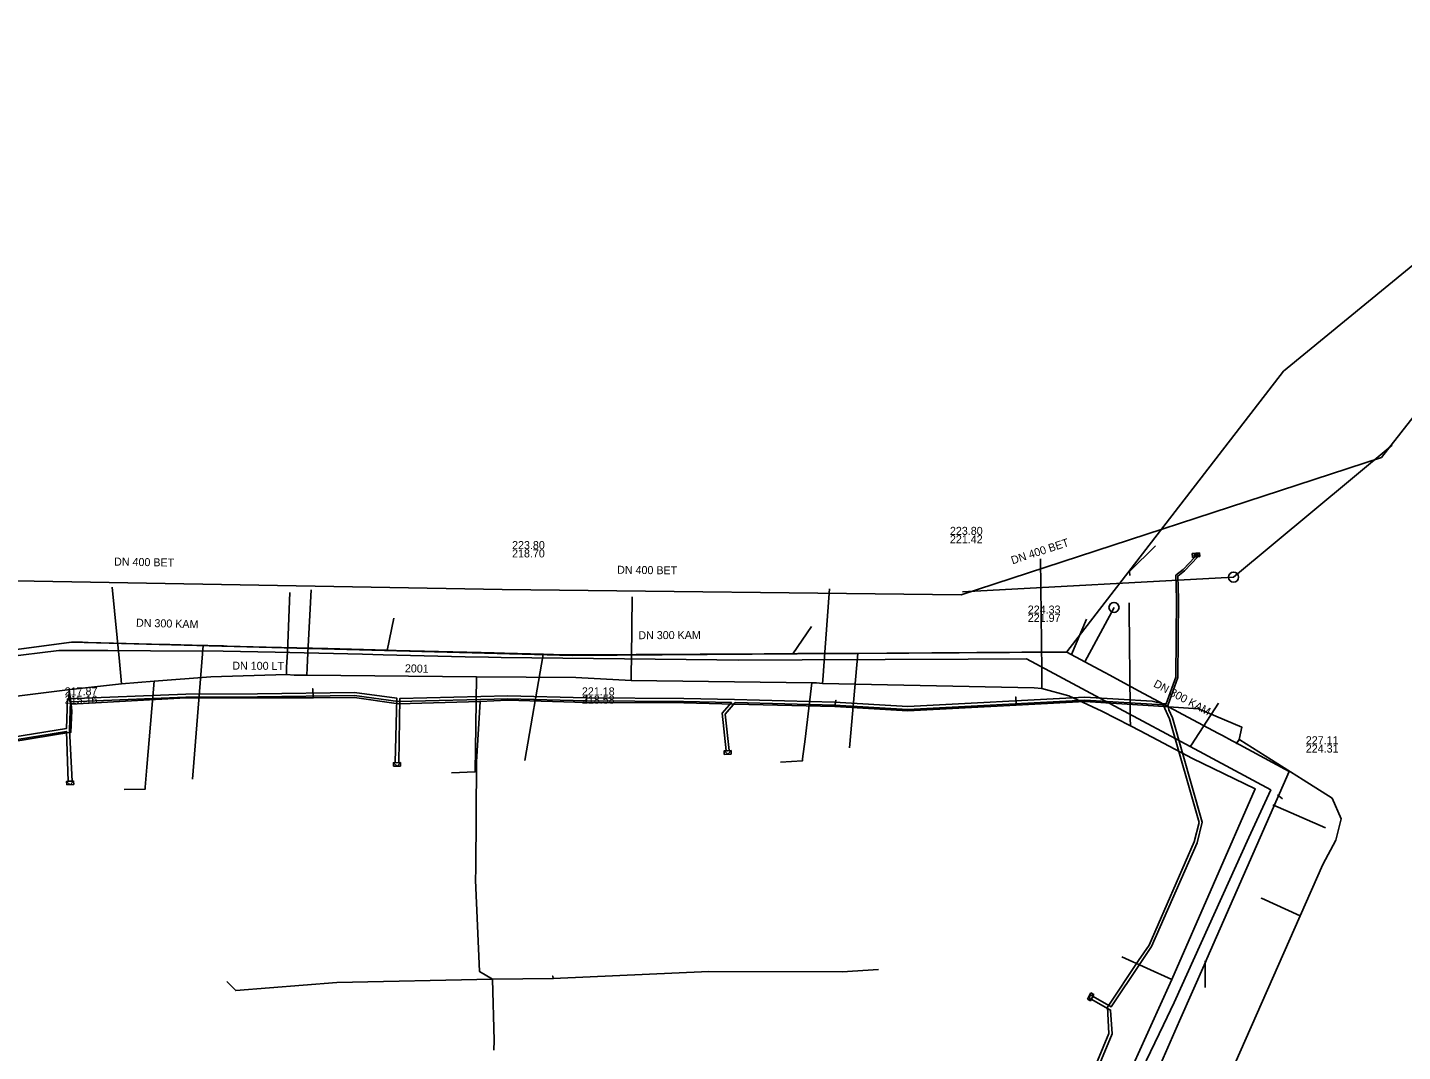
# Model space of a CAD drawing. Extents: x -596024 to -594475, y -1163820 to -1161957.
# Drawn here: x -595805.3 to -595667.9, y -1162928.4 to -1162826.1 of the extents above; entities that cross this region are included whole.
import ezdxf

# ---------------------------------------------------------------- set-up
doc = ezdxf.new("R2010")
doc.units = 0
for name, color, linetype in [('31', 7, 'Continuous'), ('Level 1', 7, 'Continuous'), ('Vrstva 1', 7, 'Continuous'), ('Vrstva 12', 7, 'Continuous'), ('Vrstva 13', 7, 'Continuous'), ('Vrstva 15', 7, 'Continuous'), ('Vrstva 16', 7, 'Continuous'), ('Vrstva 28', 7, 'Continuous'), ('Vrstva 3', 7, 'Continuous'), ('Vrstva 4', 7, 'Continuous'), ('Vrstva 42', 7, 'Continuous'), ('Vrstva 43', 7, 'Continuous'), ('Vrstva 5', 7, 'Continuous'), ('Vrstva 55', 7, 'Continuous'), ('Vrstva 7', 7, 'Continuous'), ('Vrstva 9', 7, 'Continuous')]:
    doc.layers.add(name, color=color, linetype=linetype)

# ---------------------------------------------------------------- blocks, each defined once
blk = doc.blocks.new('NN630')
at = {"layer": '31'}
for points in [[(-0.003, -0.7), (-0.703, 0)], [(-0.703, -0.7), (-0.703, 0), (0.697, 0), (0.697, -0.7)], [(-0.003, -0.7), (0.697, 0)], [(-0.703, -0.7), (0.697, -0.7)]]:
    blk.add_lwpolyline(points, dxfattribs=at)
blk = doc.blocks.new('NN620')
at = {"layer": 'Vrstva 28'}
for points in [[(0.752, 0.004), (-0.748, 0.004)], [(-0.748, 0.004), (-0.748, -0.746)], [(0.752, -0.746), (0.752, 0.004)], [(-0.748, -0.746), (0.752, -0.746)], [(0.368, -0.18), (-0.376, -0.18)], [(-0.376, -0.18), (-0.376, -0.558)], [(-0.376, -0.558), (0.368, -0.558)], [(0.321, -0.227), (-0.329, -0.227)], [(-0.329, -0.227), (-0.329, -0.51)], [(-0.329, -0.51), (0.321, -0.51)], [(0.274, -0.274), (-0.281, -0.274)], [(-0.281, -0.274), (-0.281, -0.463)], [(-0.281, -0.463), (0.274, -0.463)], [(0.227, -0.321), (-0.234, -0.321)], [(-0.234, -0.321), (-0.234, -0.416)], [(-0.234, -0.416), (0.227, -0.416)], [(-0.193, -0.369), (0.185, -0.369)], [(0.227, -0.416), (0.227, -0.321)], [(0.274, -0.463), (0.274, -0.274)], [(0.321, -0.51), (0.321, -0.227)], [(0.368, -0.558), (0.368, -0.18)]]:
    blk.add_lwpolyline(points, dxfattribs=at)

msp = doc.modelspace()

# ---------------------------------------------------------------- linework, layer by layer
at = {"layer": 'Level 1'}
for points in [[(-595638.74, -1162826.86), (-595679.74, -1162860.44)], [(-596024.42, -1162921.712), (-596001.15, -1162890.66), (-595962.42, -1162895.72), (-595924.28, -1162893.96), (-595884.16, -1162890.98), (-595845.62, -1162894.68), (-595821.86, -1162890.31), (-595800.89, -1162887.52), (-595750.86, -1162888.83), (-595701.41, -1162888.47), (-595679.74, -1162860.44)], [(-595768.66, -1162885.13), (-595769.34, -1162888.35)], [(-595726.94, -1162885.96), (-595728.79, -1162888.67)], [(-595699.43, -1162885.2), (-595700.93, -1162888.73)], [(-595787.72, -1162887.86), (-595788.8, -1162901.2)], [(-595755.58, -1162899.34), (-595753.73, -1162888.76)], [(-595723.12, -1162898.07), (-595722.29, -1162888.63)], [(-595675.56, -1162906.05), (-595680.8, -1162903.77)], [(-595679.85, -1162903.15), (-595680.36, -1162902.75)], [(-595687.58, -1162919.33), (-595687.59, -1162922)]]:
    msp.add_lwpolyline(points, dxfattribs=at)
at = {"layer": 'Vrstva 1'}
for p, q in [((-595636.47, -1162826.12), (-595669.951, -1162869.08)), ((-595684.74, -1162881.02), (-595668.9, -1162867.83)), ((-595669.951, -1162869.08), (-595711.95, -1162882.77)), ((-595757.85, -1162882.25), (-595809.6, -1162881.33)), ((-595711.82, -1162882.5), (-595684.74, -1162881.02)), ((-595711.95, -1162882.77), (-595757.85, -1162882.25))]:
    msp.add_line(p, q, dxfattribs=at)
at = {"layer": 'Vrstva 13'}
for points in [[(-595807.59, -1162889), (-595802.16, -1162888.33), (-595797.263, -1162888.351), (-595792.994, -1162888.369), (-595785.72, -1162888.4), (-595780.525, -1162888.52), (-595771.787, -1162888.723), (-595769.74, -1162888.77), (-595761.554, -1162888.964), (-595759.212, -1162889.02), (-595757.93, -1162889.05), (-595736.369, -1162889.286), (-595734.17, -1162889.31), (-595727.853, -1162889.284), (-595711.253, -1162889.214), (-595705.44, -1162889.19), (-595698.546, -1162892.882), (-595689.078, -1162897.943), (-595681.02, -1162902.27), (-595683.21, -1162907.02), (-595690.68, -1162923.51), (-595691.75, -1162925.735), (-595698.61, -1162940)], [(-595689.078, -1162897.943), (-595688.954, -1162897.761), (-595686.255, -1162893.608)]]:
    msp.add_lwpolyline(points, dxfattribs=at)
at = {"layer": 'Vrstva 16'}
for points in [[(-595695.118, -1162880.843), (-595695.149, -1162880.451), (-595692.535, -1162877.907)], [(-595703.89, -1162892.13), (-595703.9, -1162891.38), (-595703.91, -1162890.38), (-595704.03, -1162879.2)], [(-595795.89, -1162891.67), (-595795.96, -1162890.92), (-595796.1, -1162889.43), (-595796.81, -1162882.02)], [(-595779.41, -1162890.75), (-595779.38, -1162890), (-595779.31, -1162888.5), (-595779.06, -1162882.56)], [(-595777.36, -1162890.82), (-595777.32, -1162890.07), (-595777.25, -1162888.57), (-595776.93, -1162882.27)], [(-595744.95, -1162891.33), (-595744.94, -1162890.58), (-595744.92, -1162889.08), (-595744.85, -1162882.97)], [(-595725.81, -1162891.63), (-595725.76, -1162890.88), (-595725.69, -1162889.89), (-595725.14, -1162882.18)], [(-595695.168, -1162884.368), (-595695.175, -1162883.6)], [(-595695.05, -1162895.87), (-595695.06, -1162895.12), (-595695.07, -1162894.12), (-595695.168, -1162884.368)], [(-595823.24, -1162895), (-595801.28, -1162892.27), (-595795.89, -1162891.67), (-595792.63, -1162891.42), (-595786.96, -1162890.99), (-595779.41, -1162890.75), (-595778.62, -1162890.81), (-595777.36, -1162890.82), (-595760.39, -1162890.97), (-595750.49, -1162891.05), (-595744.95, -1162891.33), (-595726.9, -1162891.56), (-595726.44, -1162891.57), (-595725.81, -1162891.63), (-595704.66, -1162892.07), (-595703.89, -1162892.13), (-595701.21, -1162892.88), (-595697.91, -1162894.4), (-595695.05, -1162895.87), (-595694.06, -1162896.37), (-595688.85, -1162899.13), (-595682.58, -1162902.17), (-595690.92, -1162921.2), (-595692.22, -1162924.07), (-595697.92, -1162936.64)], [(-595795.63, -1162902.24), (-595793.53, -1162902.2), (-595793.51, -1162902), (-595793.35, -1162900.01), (-595792.63, -1162891.42)], [(-595760.39, -1162890.97), (-595760.5, -1162898.27), (-595760.54, -1162900.27), (-595760.54, -1162900.47), (-595762.9, -1162900.55)], [(-595730.01, -1162899.5), (-595727.83, -1162899.38), (-595727.81, -1162899.18), (-595727.57, -1162897.2), (-595726.9, -1162891.56)], [(-595690.92, -1162921.2), (-595695.91, -1162918.94)]]:
    msp.add_lwpolyline(points, dxfattribs=at)
at = {"layer": 'Vrstva 3'}
msp.add_circle((-595684.74, -1162881.02), 0.5, dxfattribs=at)
at = {"layer": 'Vrstva 42'}
for points in [[(-595691.91, -1162893.65), (-595691.476, -1162893.664), (-595690.52, -1162891.022), (-595690.44, -1162883.171), (-595690.522, -1162880.823), (-595689.788, -1162880.246), (-595688.621, -1162879.014)], [(-595691.24, -1162894.08), (-595691.321, -1162893.824), (-595690.32, -1162891.058), (-595690.24, -1162883.169), (-595690.318, -1162880.917), (-595689.652, -1162880.394), (-595688.322, -1162878.989)], [(-595691.91, -1162893.65), (-595692.881, -1162893.397), (-595699.61, -1162893), (-595717.299, -1162893.93), (-595724.614, -1162893.49), (-595734.606, -1162893.25), (-595739.698, -1162893.13), (-595749.428, -1162893.07), (-595757.29, -1162892.88), (-595768.056, -1162893.127), (-595768.158, -1162899.522), (-595768.351, -1162899.552), (-595768.524, -1162899.534), (-595768.356, -1162893.109), (-595772.591, -1162892.55), (-595782.301, -1162892.66), (-595789.464, -1162892.71), (-595801.275, -1162893.186), (-595801.376, -1162896.122), (-595809.044, -1162897.379), (-595811.105, -1162898.02)], [(-595704.065, -1162943.165), (-595697.192, -1162926.594), (-595697.343, -1162923.959), (-595694.254, -1162919.326), (-595693.192, -1162917.767), (-595688.672, -1162907.461), (-595688.185, -1162905.513), (-595691.131, -1162895.171), (-595691.76, -1162893.765), (-595699.61, -1162893.3), (-595717.301, -1162894.23), (-595724.626, -1162893.79), (-595734.543, -1162893.552), (-595735.554, -1162894.709), (-595735.156, -1162898.341), (-595735.305, -1162898.357), (-595735.454, -1162898.373), (-595735.866, -1162894.611), (-595734.934, -1162893.543), (-595739.702, -1162893.43), (-595749.432, -1162893.37), (-595757.29, -1162893.18), (-595768.218, -1162893.43), (-595772.609, -1162892.85), (-595782.299, -1162892.96), (-595789.456, -1162893.01), (-595800.985, -1162893.474), (-595801.08, -1162896.249), (-595800.816, -1162901.39), (-595801.016, -1162901.408), (-595801.225, -1162901.402), (-595801.371, -1162896.425), (-595808.996, -1162897.675)], [(-595742.344, -1162978.159), (-595741.965, -1162977.366), (-595741.785, -1162977.458), (-595729.841, -1162983.609), (-595727.83, -1162981.14), (-595724.169, -1162975.854), (-595721.815, -1162973.988), (-595719.596, -1162971.316), (-595711.55, -1162957.124), (-595709.209, -1162953.054), (-595703.795, -1162943.295), (-595696.888, -1162926.646), (-595697.024, -1162924.269), (-595698.97, -1162923.163), (-595698.88, -1162923.027), (-595698.784, -1162922.902), (-595696.975, -1162923.95), (-595694.006, -1162919.494), (-595692.928, -1162917.913), (-595688.388, -1162907.559), (-595687.875, -1162905.507), (-595690.849, -1162895.069), (-595691.201, -1162894.28), (-595691.24, -1162894.08)]]:
    msp.add_lwpolyline(points, dxfattribs=at)
at = {"layer": 'Vrstva 5'}
msp.add_line((-595699.604, -1162889.477), (-595696.69, -1162884.04), dxfattribs=at)
at = {"layer": 'Vrstva 55'}
for points in [[(-595849.6, -1162892.39), (-595849.49, -1162892.65), (-595847.88, -1162896.36), (-595844.04, -1162899.63), (-595840.74, -1162899.2), (-595836.29, -1162898.71), (-595834.65, -1162898.69), (-595829.14, -1162898.13), (-595811.95, -1162894.42), (-595811.37, -1162896.45), (-595810.53, -1162897.76), (-595809.11, -1162897.85), (-595800.94, -1162896.51), (-595800.86, -1162894.36), (-595800.93, -1162893.75)], [(-595800.93, -1162893.75), (-595801.15, -1162893.14), (-595801.1, -1162892.27), (-595800.92, -1162893.72), (-595789.46, -1162893.08), (-595782.27, -1162893.08), (-595776.72, -1162893.08), (-595776.77, -1162892.16), (-595776.72, -1162893.08), (-595772.6, -1162893.03), (-595768.2, -1162893.66), (-595760.04, -1162893.43), (-595760.39, -1162899.45), (-595760.47, -1162910.14), (-595760.52, -1162911.29), (-595760.1, -1162920.41), (-595758.82, -1162921.17), (-595758.65, -1162927.3), (-595758.66, -1162928.26)], [(-595758.66, -1162928.26), (-595758.65, -1162927.3), (-595758.82, -1162921.17), (-595760.1, -1162920.41), (-595760.52, -1162911.29), (-595760.47, -1162910.14), (-595760.39, -1162899.45), (-595760.04, -1162893.43), (-595757.31, -1162893.31), (-595749.45, -1162893.54), (-595749.37, -1162892.79), (-595749.45, -1162893.54), (-595739.69, -1162893.57), (-595734.62, -1162893.71), (-595724.59, -1162893.95), (-595724.48, -1162893.31), (-595724.59, -1162893.95), (-595717.29, -1162894.38), (-595706.46, -1162893.8), (-595706.51, -1162892.99), (-595706.46, -1162893.8), (-595699.62, -1162893.45), (-595692.73, -1162893.86), (-595688.23, -1162894.18), (-595683.92, -1162896), (-595684.18, -1162897.22), (-595684.47, -1162897.68)], [(-595684.6, -1162929.63), (-595678.1, -1162914.84), (-595681.96, -1162913.1), (-595678.1, -1162914.84), (-595675.82, -1162909.71), (-595674.51, -1162907.29), (-595673.97, -1162905.17), (-595674.89, -1162903.08), (-595677.78, -1162901.26), (-595684.11, -1162897.26), (-595684.47, -1162897.68)], [(-595758.66, -1162928.26), (-595758.65, -1162927.3), (-595758.82, -1162921.17), (-595752.73, -1162921.12), (-595752.79, -1162920.86), (-595752.73, -1162921.12), (-595737.2, -1162920.42), (-595723.87, -1162920.45), (-595720.24, -1162920.21)], [(-595758.66, -1162928.26), (-595758.65, -1162927.3), (-595758.82, -1162921.17), (-595774.37, -1162921.5), (-595784.46, -1162922.31), (-595785.36, -1162921.41)]]:
    msp.add_lwpolyline(points, dxfattribs=at)
at = {"layer": 'Vrstva 7'}
msp.add_circle((-595696.69, -1162884.04), 0.5, dxfattribs=at)
at = {"layer": 'Vrstva 9'}
for points in [[(-595800.88, -1162887.5), (-595811.17, -1162888.881), (-595811.336, -1162888.903), (-595821.83, -1162890.31)], [(-595750.84, -1162888.78), (-595752.719, -1162888.732), (-595753.719, -1162888.706), (-595757.618, -1162888.607), (-595757.908, -1162888.599), (-595758.034, -1162888.596), (-595758.634, -1162888.581), (-595759.937, -1162888.548), (-595768.444, -1162888.33), (-595769.334, -1162888.307), (-595775.272, -1162888.155), (-595781.42, -1162887.998), (-595785.339, -1162887.897), (-595785.698, -1162887.888), (-595787.268, -1162887.848), (-595787.715, -1162887.837), (-595791.067, -1162887.751), (-595791.627, -1162887.737), (-595799.214, -1162887.543), (-595799.78, -1162887.528), (-595800.88, -1162887.5)], [(-595701.39, -1162888.52), (-595707.142, -1162888.55), (-595722.239, -1162888.63), (-595722.29, -1162888.63), (-595727.653, -1162888.658), (-595728.289, -1162888.661), (-595728.79, -1162888.664), (-595731.643, -1162888.679), (-595750.84, -1162888.78)], [(-595679.19, -1162900.42), (-595684.557, -1162897.542), (-595684.866, -1162897.377), (-595685.86, -1162896.844), (-595686.301, -1162896.608), (-595694.164, -1162892.393), (-595695.705, -1162891.567), (-595697.099, -1162890.82), (-595697.61, -1162890.546), (-595698.183, -1162890.239), (-595699.604, -1162889.477), (-595701.39, -1162888.52)], [(-595697.17, -1162941.38), (-595695.529, -1162937.64), (-595695.462, -1162937.488), (-595695.344, -1162937.219), (-595695.277, -1162937.067), (-595690.133, -1162925.349), (-595690.132, -1162925.347), (-595687.556, -1162919.478), (-595687.407, -1162919.138), (-595679.788, -1162901.783), (-595679.19, -1162900.42)]]:
    msp.add_lwpolyline(points, dxfattribs=at)

# ---------------------------------------------------------------- block references
at = {"layer": 'Vrstva 43'}
for name, p, xscale, yscale, rotation in [('NN620', (-595688.47, -1162879), 0.5, 0.5000000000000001, -174.00000000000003), ('NN630', (-595735.305, -1162898.357), 0.5000000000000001, 0.4999999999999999, 2), ('NN630', (-595768.351, -1162899.552), 0.5000000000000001, 0.4999999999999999, 2), ('NN630', (-595801.016, -1162901.408), 0.5000000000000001, 0.4999999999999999, 2), ('NN630', (-595698.88, -1162923.027), 0.5, 0.5, -119)]:
    msp.add_blockref(name, p, dxfattribs=dict(at, xscale=xscale, yscale=yscale, rotation=rotation))

# ---------------------------------------------------------------- texts
at = {"layer": 'Vrstva 12'}
for s, p in [('224.33', (-595705.307, -1162884.658)), ('221.97', (-595705.307, -1162885.49)), ('217.87', (-595801.562, -1162892.83)), ('215.16', (-595801.562, -1162893.662)), ('221.18', (-595749.87, -1162892.828)), ('218.58', (-595749.87, -1162893.66)), ('227.11', (-595677.521, -1162897.711)), ('224.31', (-595677.521, -1162898.543))]:
    msp.add_text(s, height=0.8, dxfattribs=at).set_placement(p)
for rotation, p in [(358.55699, (-595794.444, -1162885.966)), (0.28648, (-595744.228, -1162887.22)), (331.79986, (-595692.812, -1162891.913))]:
    msp.add_text('DN 300 KAM', height=0.8, rotation=rotation, dxfattribs=at).set_placement(p)
at = {"layer": 'Vrstva 15'}
for s, rotation, p in [('DN 100 LT', 359.7602, (-595784.812, -1162890.262)), ('2001', 358.61428, (-595767.57, -1162890.517))]:
    msp.add_text(s, height=0.8, rotation=rotation, dxfattribs=at).set_placement(p)
at = {"layer": 'Vrstva 4'}
for s, p in [('223.80', (-595713.087, -1162876.796)), ('223.80', (-595756.85, -1162878.218)), ('221.42', (-595713.087, -1162877.628)), ('218.70', (-595756.85, -1162879.05))]:
    msp.add_text(s, height=0.8, dxfattribs=at).set_placement(p)
for rotation, p in [(18.04817, (-595706.832, -1162879.745)), (358.95806, (-595796.632, -1162879.86)), (359.35913, (-595746.356, -1162880.68))]:
    msp.add_text('DN 400 BET', height=0.8, rotation=rotation, dxfattribs=at).set_placement(p)

doc.saveas('drawing.dxf')
